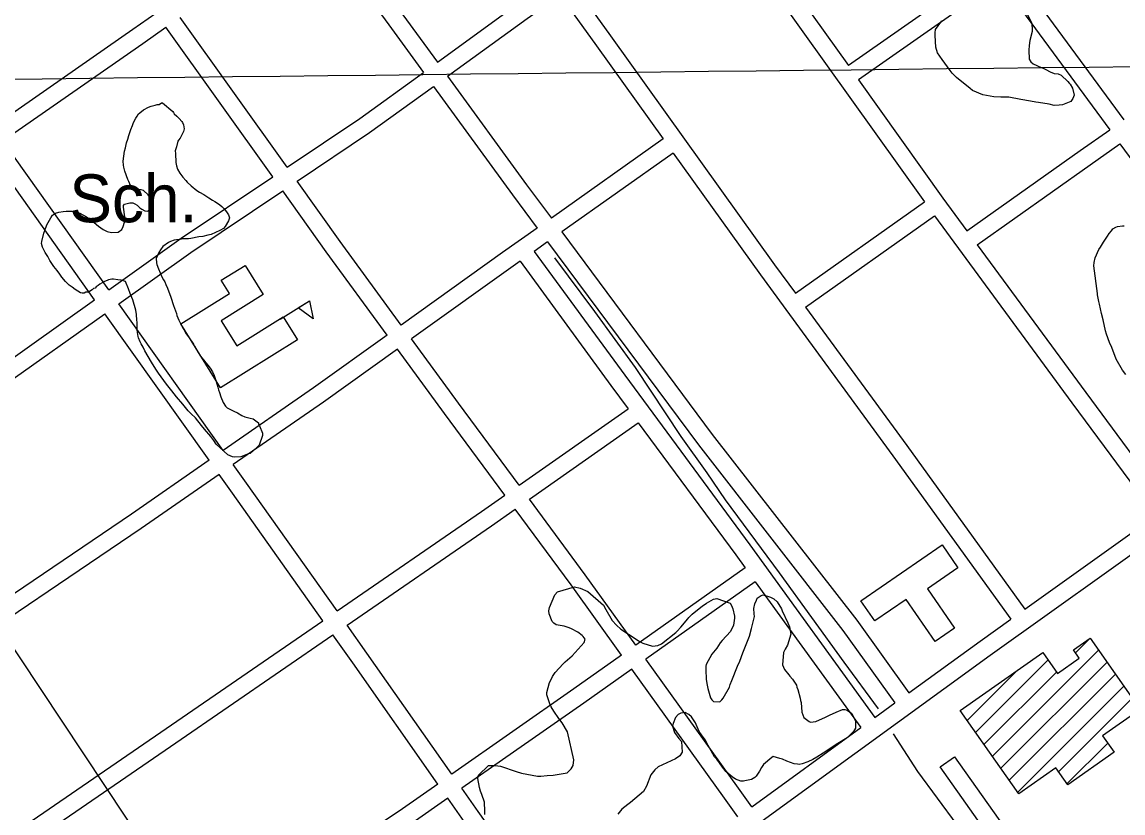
# Model space of a CAD drawing. Extents: x 3651524 to 3689615, y 505651 to 531377.
# Drawn here: x 3684375 to 3686284, y 516158 to 517529 of the extents above; entities that cross this region are included whole.
import ezdxf

# ---------------------------------------------------------------- set-up
doc = ezdxf.new("R2010")
doc.units = 0
for name, color, linetype in [('V-BLDG-IDEN', 7, 'Continuous'), ('V-BLDG-OTLN', 7, 'Continuous'), ('V-GRID-MAJR', 7, 'Continuous'), ('V-ROAD-CNTR', 7, 'Continuous'), ('V-SITE-VEGE', 7, 'Continuous'), ('V-TOPO-SHOR', 7, 'Continuous')]:
    doc.layers.add(name, color=color, linetype=linetype)

msp = doc.modelspace()

# ---------------------------------------------------------------- linework, layer by layer
at = {"layer": 'V-BLDG-OTLN'}
for p, q in [((3684823.001, 517013.873), (3684873.765, 517045.858)), ((3686201.649, 516435.268), (3686227.086, 516460.705)), ((3686057.634, 516255.897), (3686241.664, 516439.929)), ((3686028.475, 516297.449), (3686153.857, 516422.832)), ((3686013.895, 516318.225), (3686099.809, 516404.138)), ((3686043.054, 516276.673), (3686168.437, 516402.056)), ((3686072.213, 516235.122), (3686256.244, 516419.153)), ((3686086.792, 516214.346), (3686270.823, 516398.377)), ((3686101.372, 516193.57), (3686285.402, 516377.601)), ((3686172.153, 516228.996), (3686299.981, 516356.825)), ((3686186.732, 516208.22), (3686257.457, 516278.945))]:
    msp.add_line(p, q, dxfattribs=at)
for points in [[(3684853.044, 516977.949), (3684719.369, 516894.957), (3684650.427, 517006.003), (3684734.846, 517058.415), (3684720.539, 517081.461), (3684762.161, 517107.303), (3684793.661, 517056.567), (3684720.721, 517011.281), (3684747.604, 516967.98), (3684828.175, 517018.004)], [(3684873.765, 517045.858), (3684879.985, 517014.319), (3684854.218, 517033.542)], [(3685829.727, 516525.291), (3685970.297, 516622.406), (3685997.834, 516582.547), (3685945.095, 516546.112), (3685991.99, 516478.232), (3685958.26, 516454.93), (3685907.83, 516527.927), (3685853.727, 516490.551)], [(3686227.086, 516460.705), (3686313.763, 516337.185), (3686248.651, 516291.494), (3686268.686, 516262.943), (3686188.042, 516206.353), (3686167.239, 516235.998), (3686103.156, 516191.028), (3686001.847, 516335.394), (3686144.813, 516435.72), (3686170.38, 516399.287), (3686208.25, 516425.862), (3686198.082, 516440.351)], [(3686186.849, 515926.554), (3685966.806, 516237.573), (3685991.582, 516255.102), (3686182.306, 515985.529), (3686195.43, 515994.814), (3686333.587, 515799.532), (3686294.446, 515771.84), (3686252.56, 515831.043), (3686253.802, 515831.922)]]:
    msp.add_lwpolyline(points, close=True, dxfattribs=at)
at = {"layer": 'V-GRID-MAJR'}
msp.add_spline([(3655702.37, 517123.07), (3660982.023, 517177.978), (3666261.669, 517233.653), (3671541.307, 517290.097), (3676820.936, 517347.309), (3682100.557, 517405.288), (3687380.17, 517464.035)], degree=3, dxfattribs=at)
at = {"layer": 'V-ROAD-CNTR'}
for points in [[(3685286.544, 515047.907), (3685130.486, 515291.609), (3684846.83, 515706.161), (3684555.43, 516150.144), (3684261.309, 516593.129), (3684015.883, 516961.004), (3683789.576, 517302.694), (3683530.976, 517693.552), (3682996.666, 518492.323)], [(3685557.548, 517752.734), (3685939.728, 517217.185)], [(3684882.832, 517699.259), (3685011.294, 517524.118), (3685071.121, 517441.944)], [(3684907.477, 517716.382), (3685035.516, 517541.818), (3685095.411, 517459.55)], [(3685625.065, 517709.769), (3685807.868, 517453.604)], [(3686053.002, 517625.432), (3685807.869, 517453.605)], [(3686095.333, 517618.469), (3686285.377, 517359.67)], [(3685095.411, 517459.549), (3685233.395, 517559.565), (3685290.607, 517600.151)], [(3685332.609, 517593.167), (3685395.757, 517505.495), (3685679.833, 517108.312), (3685716.058, 517058.769)], [(3686070.763, 517601.245), (3685825.296, 517429.184)], [(3686070.762, 517601.245), (3686260.87, 517342.357)], [(3685113.069, 517435.297), (3685250.877, 517535.185), (3685308.141, 517575.807)], [(3685308.14, 517575.809), (3685371.385, 517488.003), (3685486.974, 517326.389)], [(3684324.425, 517347.696), (3684567.481, 517516.694), (3684607.48, 517544.484)], [(3684834.941, 517277.619), (3684649.557, 517537.187)], [(3684341.829, 517323.259), (3684584.603, 517492.06), (3684624.917, 517520.069)], [(3684810.01, 517260.908), (3684624.918, 517520.069)], [(3684834.94, 517277.619), (3684960.839, 517362.008), (3685071.12, 517441.943)], [(3685113.069, 517435.297), (3685250.045, 517247.155), (3685293.014, 517189.306)], [(3684852.384, 517253.195), (3684977.999, 517337.394), (3685088.779, 517417.69)], [(3685088.778, 517417.691), (3685225.878, 517229.382), (3685268.508, 517171.987)], [(3685825.295, 517429.184), (3685971.808, 517223.876), (3686013.399, 517167.191)], [(3686013.399, 517167.191), (3686209.656, 517306.177), (3686260.87, 517342.357)], [(3684525.686, 517065.109), (3684341.831, 517323.259)], [(3685486.975, 517326.39), (3685293.014, 517189.306)], [(3686031.149, 517143), (3686226.98, 517281.685), (3686278.629, 517318.172)], [(3686278.629, 517318.173), (3686310.877, 517274.258), (3686606.607, 516860.198)], [(3684501.247, 517047.711), (3684317.198, 517306.132)], [(3685504.427, 517301.988), (3685310.907, 517165.216)], [(3685504.427, 517301.988), (3685655.523, 517090.732), (3685884.748, 516777.233), (3686089.387, 516493.779)], [(3684525.685, 517065.109), (3684651.079, 517154.378), (3684810.009, 517260.908)], [(3685032.866, 517003.836), (3684927.165, 517148.491), (3684852.384, 517253.195)], [(3684543.089, 517040.673), (3684668.133, 517129.694), (3684827.453, 517236.485)], [(3685008.472, 516986.372), (3684902.847, 517130.923), (3684827.453, 517236.486)], [(3685716.059, 517058.768), (3685939.727, 517217.184)], [(3685733.767, 517034.549), (3685957.334, 517192.891)], [(3685957.334, 517192.891), (3686195.164, 516868.747), (3686340.402, 516672.896)], [(3685268.508, 517171.987), (3685208.287, 517129.424), (3685032.866, 517003.837)], [(3685310.907, 517165.216), (3685571.715, 516814.084), (3685822.551, 516491.903), (3685912.684, 516366.064)], [(3685286.401, 517147.897), (3685263.24, 517131.528)], [(3685286.401, 517147.897), (3685547.835, 516795.922), (3685798.511, 516473.947), (3685888.415, 516348.427)], [(3685263.24, 517131.528), (3685420.155, 516916.695), (3685636.954, 516622.723), (3685853.952, 516323.383)], [(3686031.148, 517143), (3686219.306, 516886.555), (3686364.827, 516690.325)], [(3685238.681, 517114.288), (3685050.567, 516979.614)], [(3685238.681, 517114.288), (3685395.969, 516898.945), (3685425.885, 516858.379)], [(3683893.336, 516635.359), (3683927.509, 516661.444), (3684085.608, 516767.084), (3684329.529, 516925.464), (3684501.246, 517047.71)], [(3684724.234, 516786.33), (3684543.089, 517040.673)], [(3685733.766, 517034.549), (3685909.018, 516794.867), (3686113.808, 516511.205)], [(3683679.467, 516436.417), (3683852.912, 516566.761), (3683944.961, 516637.024), (3684102.112, 516742.03), (3684346.405, 516900.652), (3684518.649, 517023.275)], [(3684699.583, 516769.227), (3684518.65, 517023.275)], [(3685008.472, 516986.373), (3684880.528, 516894.776), (3684724.233, 516786.331)], [(3685237.083, 516725.956), (3685131.964, 516868.218), (3685050.566, 516979.613)], [(3685026.173, 516962.15), (3684897.812, 516870.254), (3684741.637, 516761.893)], [(3685212.516, 516708.724), (3685107.788, 516850.454), (3685026.172, 516962.148)], [(3685237.082, 516725.956), (3685425.886, 516858.379)], [(3685254.916, 516701.821), (3685443.696, 516834.227)], [(3685443.696, 516834.229), (3685612.736, 516605.015), (3685628.96, 516582.636)], [(3684699.584, 516769.228), (3684564.968, 516675.826), (3684207.34, 516433.795), (3683869.664, 516188.216)], [(3684716.989, 516744.79), (3684581.926, 516651.078), (3684224.574, 516409.235), (3683887.917, 516164.396)], [(3684896.699, 516491.032), (3684740.243, 516712.137), (3684716.988, 516744.789)], [(3684921.422, 516508.03), (3684764.705, 516729.503), (3684741.637, 516761.892)], [(3684921.42, 516508.03), (3685171.936, 516680.263), (3685212.515, 516708.724)], [(3685439.358, 516448.738), (3685351.761, 516570.758), (3685254.917, 516701.821)], [(3684938.751, 516483.539), (3685189.048, 516655.621), (3685230.349, 516684.589)], [(3685414.851, 516431.432), (3685327.511, 516553.096), (3685230.35, 516684.589)], [(3686113.808, 516511.204), (3686340.402, 516672.895)], [(3685658.363, 516144.158), (3686053.754, 516431.497), (3686358.275, 516648.795)], [(3685628.961, 516582.637), (3685439.357, 516448.739)], [(3685646.569, 516558.345), (3685456.853, 516424.368)], [(3685646.569, 516558.346), (3685829.684, 516305.746)], [(3684077.922, 515916.543), (3684139.969, 515963.061), (3684258.175, 516055.228), (3684344.781, 516111.62), (3684625.027, 516304.255), (3684896.698, 516491.033)], [(3685120.673, 516224.926), (3684973.103, 516434.994), (3684938.752, 516483.54)], [(3685912.683, 516366.063), (3686036.222, 516455.841), (3686089.388, 516493.779)], [(3684096.179, 515892.736), (3684158.191, 515939.229), (3684275.615, 516030.784), (3684361.465, 516086.684), (3684642.021, 516279.533), (3684914.028, 516466.542)], [(3685096.1, 516207.716), (3684948.585, 516417.708), (3684914.029, 516466.541)], [(3685414.852, 516431.434), (3685331.759, 516372.754), (3685120.673, 516224.926)], [(3685640.769, 516168.456), (3685617.28, 516200.895), (3685456.853, 516424.367)], [(3685432.347, 516407.062), (3685349.017, 516348.214), (3685137.918, 516200.377)], [(3685616.501, 516150.82), (3685592.946, 516183.349), (3685432.346, 516407.061)], [(3685853.953, 516323.382), (3685888.415, 516348.426)], [(3685640.769, 516168.457), (3685829.684, 516305.746)], [(3685096.1, 516207.717), (3685034.718, 516164.73), (3684638, 515898.729), (3684517.943, 515816.353), (3684351.46, 515695.245), (3684285.371, 515646.021)], [(3685319.651, 515943.248), (3685166.08, 516160.286), (3685137.917, 516200.377)], [(3685113.344, 516183.168), (3685051.678, 516139.982), (3684654.84, 515873.901), (3684535.257, 515791.849), (3684369.244, 515671.085), (3684303.628, 515622.212)], [(3685294.971, 515926.19), (3685141.562, 516143), (3685113.344, 516183.168)]]:
    msp.add_lwpolyline(points, dxfattribs=at)
at = {"layer": 'V-SITE-VEGE'}
for points in [[(3686116.917, 517545.586), (3686125.053, 517527.707), (3686126.233, 517519.048), (3686126.251, 517512.697), (3686122.254, 517497.091), (3686121.123, 517488.426), (3686120.568, 517480.34), (3686121.191, 517464.749), (3686124.093, 517460.137), (3686128.144, 517456.684), (3686142.021, 517450.372), (3686145.49, 517449.227), (3686150.117, 517446.927), (3686157.639, 517442.909), (3686164.574, 517440.042), (3686171.506, 517439.485), (3686176.71, 517437.189), (3686188.291, 517426.251), (3686190.61, 517423.371), (3686192.347, 517421.643), (3686196.41, 517414.72), (3686199.33, 517402.605), (3686197.038, 517396.823), (3686193.588, 517391.617), (3686179.17, 517385.799), (3686173.394, 517385.205), (3686164.733, 517384.605), (3686156.064, 517386.888), (3686137.577, 517389.723), (3686132.955, 517390.286), (3686123.71, 517391.992), (3686106.955, 517394.83), (3686086.154, 517398.814), (3686072.295, 517398.775), (3686060.165, 517399.317), (3686041.098, 517402.727), (3686023.174, 517410.762), (3686019.123, 517414.217), (3685995.388, 517433.204), (3685987.86, 517440.689), (3685984.378, 517445.299), (3685970.466, 517464.317), (3685962.35, 517475.843), (3685959.434, 517485.653), (3685958.219, 517505.861), (3685958.207, 517510.481), (3685958.768, 517516.256), (3685969.696, 517531.303)], [(3684551.141, 517211.342), (3684552.865, 517213.656), (3684562.1, 517215.415), (3684567.297, 517215.43), (3684570.769, 517213.707), (3684574.818, 517211.409), (3684579.45, 517206.801), (3684582.922, 517204.501), (3684588.128, 517201.63), (3684592.75, 517201.067), (3684595.054, 517202.226), (3684596.778, 517205.12), (3684597.921, 517209.742), (3684597.309, 517221.869), (3684594.982, 517227.638), (3684593.821, 517229.366), (3684585.715, 517236.85), (3684581.67, 517237.992), (3684575.893, 517237.974), (3684571.85, 517239.121), (3684564.905, 517243.721), (3684563.167, 517246.025), (3684560.261, 517252.947), (3684558.518, 517256.406), (3684553.858, 517270.83), (3684552.103, 517277.754), (3684551.516, 517281.22), (3684550.92, 517288.148), (3684553.179, 517305.478), (3684554.895, 517311.258), (3684556.603, 517319.925), (3684558.894, 517326.284), (3684560.609, 517332.643), (3684564.043, 517343.047), (3684566.91, 517349.983), (3684568.629, 517355.187), (3684572.651, 517362.705), (3684574.951, 517366.177), (3684577.249, 517370.226), (3684582.434, 517374.287), (3684585.889, 517377.181), (3684594.54, 517381.826), (3684599.156, 517383.572), (3684606.078, 517385.323), (3684609.542, 517386.489), (3684613.007, 517386.499), (3684617.041, 517388.819), (3684618.774, 517388.826), (3684636.718, 517373.863)], [(3684636.718, 517373.863), (3684637.88, 517372.132), (3684639.041, 517369.826), (3684643.671, 517365.798), (3684647.726, 517361.765), (3684652.361, 517356.582), (3684653.52, 517354.853), (3684655.265, 517350.815), (3684656.439, 517343.888), (3684655.298, 517339.266), (3684649.557, 517327.701), (3684646.68, 517324.226), (3684645.529, 517322.491), (3684643.248, 517312.667), (3684640.958, 517305.73), (3684641.548, 517301.112), (3684642.17, 517285.52), (3684643.342, 517279.749), (3684645.091, 517273.98), (3684649.154, 517267.062), (3684654.37, 517260.148), (3684659.584, 517254.387), (3684661.903, 517251.505), (3684668.852, 517245.175), (3684678.69, 517237.118), (3684682.743, 517234.24), (3684690.261, 517230.22), (3684698.941, 517224.469), (3684705.304, 517220.445), (3684709.353, 517218.147), (3684713.981, 517215.274), (3684718.032, 517212.399), (3684721.506, 517209.519), (3684724.979, 517206.064), (3684729.616, 517200.303), (3684733.095, 517195.115), (3684734.844, 517189.924), (3684733.126, 517184.722), (3684727.379, 517174.887), (3684724.502, 517171.414), (3684718.159, 517167.93), (3684703.166, 517160.959), (3684697.393, 517159.787), (3684688.738, 517157.453), (3684681.809, 517156.855), (3684667.959, 517153.926), (3684663.918, 517153.338), (3684654.1, 517153.31), (3684651.792, 517152.726), (3684639.092, 517150.957), (3684632.745, 517148.63), (3684629.286, 517146.885), (3684619.489, 517139.928), (3684615.462, 517134.142), (3684612.589, 517129.514), (3684607.999, 517119.106), (3684608.597, 517111.6), (3684609.183, 517108.714), (3684612.093, 517101.215), (3684617.908, 517087.372), (3684620.81, 517082.183), (3684623.132, 517078.724), (3684624.875, 517074.109), (3684627.781, 517067.765), (3684633.601, 517052.19), (3684637.681, 517037.764), (3684642.922, 517023.919), (3684643.51, 517020.456), (3684646.997, 517012.381), (3684649.32, 517007.769), (3684654.546, 516997.967), (3684655.705, 516996.236), (3684659.771, 516988.741), (3684663.828, 516983.555), (3684672.526, 516970.876), (3684674.269, 516967.415), (3684680.656, 516955.885), (3684684.715, 516949.544), (3684692.25, 516940.326), (3684693.989, 516938.02), (3684697.464, 516933.987), (3684701.521, 516928.802), (3684705.582, 516922.461), (3684708.489, 516916.116), (3684711.401, 516907.464), (3684714.899, 516895.923), (3684716.066, 516891.307), (3684717.809, 516886.691), (3684720.144, 516879.191), (3684724.213, 516869.385), (3684728.274, 516863.045), (3684731.172, 516860.165), (3684742.737, 516854.425), (3684749.098, 516851.553), (3684756.619, 516846.955), (3684761.823, 516844.662), (3684771.069, 516842.374), (3684776.269, 516841.237), (3684785.528, 516834.334), (3684785.536, 516832.024), (3684787.277, 516829.142)], [(3684787.277, 516829.142), (3684792.51, 516816.453), (3684792.522, 516812.41), (3684786.22, 516795.645), (3684782.763, 516792.169), (3684770.668, 516781.161), (3684767.78, 516780.576), (3684754.513, 516775.341), (3684742.967, 516774.731), (3684740.077, 516775.298), (3684731.981, 516778.741), (3684711.716, 516797.162), (3684707.655, 516803.503), (3684702.439, 516810.417), (3684691.431, 516823.09), (3684686.215, 516829.429), (3684676.362, 516842.683), (3684668.831, 516849.591), (3684663.621, 516854.775), (3684654.348, 516866.297), (3684643.336, 516879.547), (3684635.221, 516889.918), (3684625.948, 516901.443), (3684612.034, 516920.46), (3684607.393, 516927.376), (3684599.852, 516939.482), (3684588.246, 516959.083), (3684585.34, 516965.426), (3684581.861, 516971.191), (3684580.116, 516974.652), (3684577.21, 516981.575), (3684576.624, 516983.883), (3684575.451, 516990.809), (3684574.859, 516996.005), (3684574.82, 517008.709), (3684574.234, 517012.172), (3684573.63, 517021.988), (3684572.452, 517029.492), (3684567.203, 517047.379), (3684562.55, 517058.338), (3684560.217, 517066.415), (3684554.985, 517079.107), (3684547.471, 517081.394), (3684541.693, 517081.953), (3684534.183, 517083.09), (3684531.296, 517083.082), (3684525.524, 517081.908), (3684523.218, 517080.747), (3684518.602, 517079.004), (3684510.527, 517074.937), (3684507.649, 517072.618), (3684503.613, 517070.296), (3684501.886, 517067.982), (3684499.001, 517067.396), (3684496.699, 517065.08), (3684492.087, 517062.178), (3684489.201, 517061.014), (3684485.738, 517061.004), (3684482.856, 517059.263), (3684479.389, 517059.253), (3684476.501, 517059.825), (3684467.244, 517065.571), (3684462.034, 517069.6), (3684456.828, 517073.049), (3684450.457, 517079.383), (3684444.661, 517086.877), (3684441.182, 517092.062), (3684436.545, 517098.401), (3684430.747, 517105.315), (3684423.788, 517115.69), (3684420.304, 517122.608), (3684415.664, 517129.524), (3684411.019, 517138.752), (3684409.268, 517145.099), (3684409.835, 517148.566), (3684413.257, 517163.013), (3684414.977, 517167.637), (3684418.414, 517177.466), (3684425.31, 517189.613), (3684428.183, 517194.241), (3684433.371, 517197.721), (3684439.14, 517199.47), (3684446.644, 517200.645), (3684451.839, 517201.239), (3684461.657, 517201.268), (3684470.325, 517199.56), (3684475.527, 517197.841), (3684487.096, 517191.521), (3684495.773, 517185.773), (3684500.406, 517181.742), (3684507.93, 517175.414), (3684516.032, 517169.661), (3684522.973, 517166.216), (3684530.485, 517164.504), (3684542.033, 517164.539), (3684548.374, 517169.176), (3684550.668, 517174.379), (3684552.957, 517181.894), (3684553.508, 517191.134), (3684551.149, 517208.452), (3684551.141, 517211.342)], [(3686239.59, 517058.534), (3686233.675, 517106.449), (3686234.236, 517112.227), (3686235.944, 517120.316), (3686242.256, 517134.771), (3686245.134, 517138.824), (3686250.307, 517147.502), (3686257.207, 517157.914), (3686260.08, 517162.542), (3686264.108, 517167.175), (3686266.408, 517170.646), (3686271.598, 517173.548), (3686274.482, 517174.711), (3686283.141, 517175.891), (3686286.028, 517175.899)], [(3686289.08, 516917.767), (3686283.284, 516925.259), (3686272.255, 516944.862), (3686264.688, 516965.053), (3686260.623, 516973.704), (3686255.384, 516988.126), (3686253.635, 516993.895), (3686249.537, 517012.942), (3686246.619, 517023.905), (3686243.106, 517040.066), (3686241.939, 517044.682), (3686239.596, 517056.224), (3686239.59, 517058.534)], [(3685177.638, 516155.061), (3685177.659, 516160.837), (3685177.139, 516176.43), (3685172.567, 516189.73), (3685170.28, 516195.513), (3685168.57, 516201.87), (3685165.737, 516217.474), (3685166.915, 516223.245), (3685184.3, 516239.928), (3685195.849, 516239.887), (3685205.086, 516238.697), (3685232.193, 516229.359), (3685241.421, 516226.438), (3685250.656, 516224.671), (3685269.125, 516221.717), (3685274.9, 516221.697), (3685285.875, 516222.811), (3685296.273, 516223.352), (3685320.542, 516227.304), (3685327.497, 516234.208), (3685330.98, 516239.969), (3685332.176, 516249.785), (3685320.802, 516298.335), (3685311.618, 516313.961), (3685305.874, 516321.49), (3685297.256, 516334.226), (3685292.66, 516341.751), (3685290.37, 516346.957), (3685285.23, 516362.567), (3685285.244, 516366.609), (3685289.928, 516383.917), (3685292.253, 516387.952), (3685295.165, 516394.29), (3685299.81, 516401.206), (3685313.724, 516416.171), (3685317.201, 516419.624), (3685328.789, 516429.974), (3685349.662, 516452.998), (3685351.415, 516458.767), (3685347.968, 516463.4), (3685346.242, 516465.139), (3685338.754, 516470.941), (3685327.804, 516476.757), (3685323.767, 516478.504), (3685315.118, 516481.422), (3685301.266, 516483.782), (3685297.233, 516486.686), (3685294.356, 516489.584), (3685289.207, 516502.883), (3685288.648, 516508.083), (3685289.826, 516513.854), (3685299.144, 516535.766), (3685303.783, 516540.945), (3685333.268, 516549.5), (3685343.078, 516547.732), (3685356.339, 516541.91), (3685383.395, 516518.133), (3685387.409, 516510.61), (3685398.312, 516491.515), (3685405.79, 516483.403), (3685413.273, 516476.444), (3685439.772, 516459.023), (3685443.805, 516456.121), (3685451.298, 516452.052), (3685468.602, 516446.791), (3685477.846, 516447.913), (3685484.21, 516450.776), (3685508.536, 516470.322), (3685510.854, 516472.624), (3685517.234, 516480.107), (3685529.413, 516494.501), (3685531.156, 516496.805), (3685536.954, 516502.558), (3685552.013, 516514.631), (3685554.327, 516516.355), (3685561.851, 516521.524), (3685574.004, 516528.412), (3685579.784, 516529.544), (3685602.854, 516521.377), (3685605.148, 516517.326), (3685607.438, 516511.54), (3685610.278, 516498.826), (3685610.266, 516495.361), (3685608.49, 516483.241), (3685603.254, 516472.286), (3685589.335, 516456.746), (3685585.856, 516452.715), (3685580.048, 516443.497), (3685571.348, 516433.135)], [(3685571.348, 516433.135), (3685561.466, 516415.268), (3685560.876, 516412.382), (3685560.856, 516406.607), (3685561.37, 516389.281), (3685563.068, 516379.456), (3685564.2, 516373.677), (3685568.761, 516357.492), (3685571.059, 516354.018), (3685573.937, 516351.12), (3685584.906, 516350.504), (3685588.383, 516353.955), (3685590.704, 516356.834), (3685601.746, 516375.852), (3685602.918, 516380.466), (3685605.83, 516387.386), (3685615.736, 516412.181), (3685619.812, 516420.83), (3685625.063, 516435.248), (3685636.718, 516464.08), (3685640.23, 516477.351), (3685644.926, 516498.122), (3685644.367, 516502.744), (3685643.822, 516511.987), (3685645.584, 516520.066), (3685648.494, 516526.407), (3685649.661, 516529.868), (3685656.61, 516535.039), (3685660.08, 516536.182), (3685672.771, 516532.094), (3685678.534, 516529.186), (3685684.291, 516523.965), (3685691.754, 516511.813), (3685692.897, 516508.341), (3685703.214, 516487.515), (3685706.078, 516480.574), (3685708.341, 516467.862), (3685702.496, 516448.826), (3685698.428, 516441.91), (3685695.52, 516436.145), (3685693.71, 516414.784), (3685697.144, 516406.689), (3685704.619, 516397.422), (3685706.344, 516395.105), (3685710.944, 516389.889), (3685717.835, 516379.473), (3685718.4, 516376.004), (3685720.119, 516371.955), (3685724.104, 516356.924), (3685724.669, 516352.882), (3685725.81, 516349.41), (3685727.481, 516332.658)], [(3685727.481, 516332.658), (3685730.914, 516323.407), (3685740.128, 516316.442), (3685742.434, 516315.278), (3685751.678, 516316.403), (3685768.451, 516323.845), (3685775.394, 516327.284), (3685786.963, 516332.441), (3685797.953, 516337.022), (3685801.996, 516337.006), (3685806.032, 516335.836), (3685814.097, 516330.032), (3685817.538, 516323.089), (3685820.401, 516316.726), (3685820.356, 516304.6), (3685816.87, 516298.839), (3685805.858, 516287.905), (3685786.761, 516276.426), (3685777.497, 516270.106), (3685764.183, 516261.492), (3685753.186, 516254.602), (3685746.241, 516250.584), (3685737.564, 516246.574), (3685727.731, 516242.568), (3685722.529, 516241.434), (3685719.646, 516242.019), (3685713.872, 516242.619), (3685701.185, 516247.285), (3685693.687, 516250.777), (3685689.073, 516251.948), (3685677.537, 516255.456), (3685675.22, 516253.732), (3685660.739, 516241.657), (3685657.255, 516236.471), (3685653.768, 516230.133), (3685647.961, 516221.49), (3685645.641, 516219.19), (3685639.856, 516215.746), (3685628.297, 516213.478), (3685625.984, 516212.909), (3685621.364, 516212.925), (3685612.138, 516216.425), (3685606.377, 516220.489), (3685595.438, 516229.768), (3685594.29, 516231.505), (3685591.414, 516234.98), (3685589.692, 516237.297), (3685584.521, 516244.823), (3685581.074, 516249.456), (3685579.925, 516251.192), (3685575.896, 516255.249), (3685570.16, 516265.666), (3685562.128, 516280.131), (3685560.407, 516283.602), (3685553.512, 516292.867), (3685549.49, 516298.659), (3685543.759, 516310.805), (3685542.614, 516313.697), (3685535.723, 516324.117), (3685531.119, 516328.177), (3685524.778, 516331.664), (3685517.266, 516330.538), (3685512.638, 516328.244), (3685507.999, 516323.063), (3685503.92, 516312.683), (3685502.746, 516308.067), (3685506.172, 516297.084), (3685514.219, 516286.658), (3685518.823, 516281.443), (3685519.908, 516262.96), (3685515.843, 516256.624), (3685508.317, 516251.45), (3685478.233, 516237.702), (3685472.442, 516232.527), (3685465.481, 516223.888), (3685457.903, 516204.283), (3685452.67, 516195.063), (3685430.079, 516175.508), (3685425.444, 516172.06), (3685415.022, 516164.013), (3685408.059, 516155.377)]]:
    msp.add_lwpolyline(points, dxfattribs=at)
at = {"layer": 'V-TOPO-SHOR'}
for points in [[(3685298.306, 517120.47), (3685367.504, 517027.536), (3685438.476, 516929.971), (3685517.217, 516810.497), (3685562.578, 516747.634), (3685594.027, 516700.839)], [(3685594.027, 516700.839), (3685687.979, 516574.039), (3685800.259, 516419.057), (3685859.43, 516338.23)], [(3685885.267, 516295.024), (3685927.946, 516229.404), (3685995.898, 516137.24), (3686073.913, 516026.865), (3686155.46, 515914.737), (3686240.552, 515798.5), (3686282.557, 515739.932)]]:
    msp.add_lwpolyline(points, dxfattribs=at)

# ---------------------------------------------------------------- texts
at = {"layer": 'V-BLDG-IDEN'}
msp.add_text('Sch.', height=82.9998, dxfattribs=at).set_placement((3684457.245, 517182.019))

doc.saveas('drawing.dxf')
